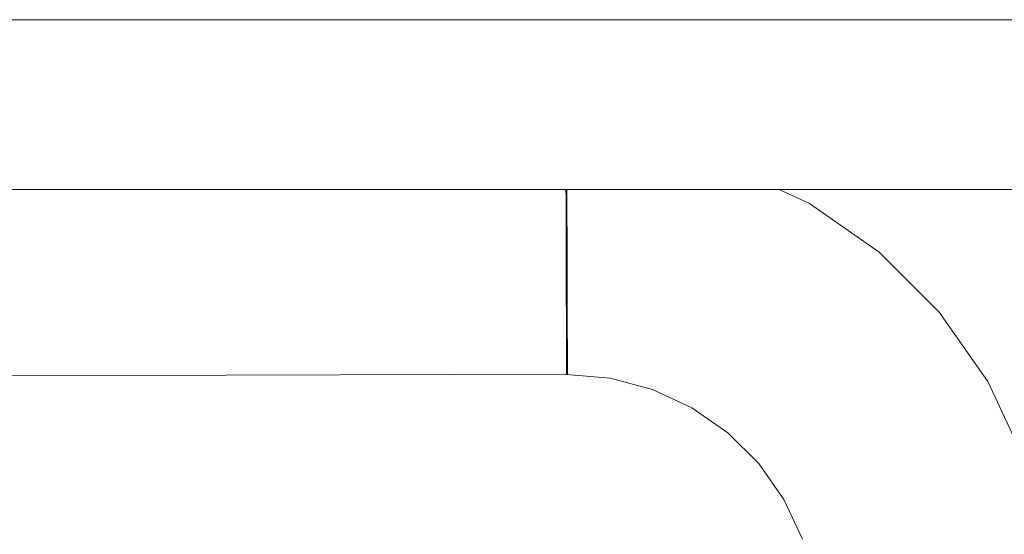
# Model space of a CAD drawing. Header units: millimetres. Extents: x -30280 to 309309, y -17460 to 4378.
# Tile 494 of 656: x 149811 to 149877, y -14493 to -14458. Entities that reach past the tile are written whole.
import ezdxf

# ---------------------------------------------------------------- set-up
doc = ezdxf.new("R2010")
doc.units = ezdxf.units.MM
doc.header["$MEASUREMENT"] = 0
doc.linetypes.add('Wipeout_Contour', pattern=[1000, 0, -1000])
doc.layers.add('P1_PLANTA PRIMERA_4_Nuevo_08_E_Envans secs', color=7, linetype='Continuous')
doc.layers.add('P1_PLANTA PRIMERA_4_Nuevo_09_EI_Mobiliari general', color=7, linetype='Continuous')
doc.layers.add('P1_PLANTA PRIMERA_4_Nuevo_09_EI_Mobiliari general_Pluma_Nº__1', color=7, linetype='Continuous', lineweight=5)

msp = doc.modelspace()

# ---------------------------------------------------------------- wipeouts: each hides what was drawn before it
at = {"color": 254, "linetype": 'Wipeout_Contour', "lineweight": 0, "ltscale": 4210604.900620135}
msp.add_wipeout([(149493.395, -14496.363), (149491.819, -14505.297), (149497.826, -14503.696), (149503.486, -14503.223), (149678.929, -14503.678), (149854.372, -14503.196), (149860.032, -14503.696), (149865.582, -14505.147), (149864.463, -14496.363), (149863.694, -14493.495), (149862.438, -14490.805), (149860.733, -14488.374), (149858.631, -14486.277), (149856.196, -14484.578), (149853.503, -14483.328), (149850.633, -14482.566), (149847.674, -14482.315), (149692.121, -14482.728), (149678.929, -14482.764), (149665.738, -14482.801), (149510.184, -14482.293), (149507.225, -14482.566), (149504.355, -14483.328), (149501.662, -14484.578), (149499.227, -14486.277), (149497.125, -14488.374), (149495.42, -14490.805), (149494.164, -14493.495)], dxfattribs=at).dxf.layer = 'P1_PLANTA PRIMERA_4_Nuevo_09_EI_Mobiliari general'

# ---------------------------------------------------------------- next in the draw order: wipeouts: each hides what was drawn before it
at = {"color": 254, "linetype": 'Wipeout_Contour', "lineweight": 0, "ltscale": 1505776.290776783}
msp.add_wipeout([(149862.107, -14469.75), (149864.172, -14470.707), (149868.898, -14474.006), (149872.979, -14478.077), (149876.289, -14482.795), (149878.728, -14488.018), (149880.22, -14493.585), (149882.286, -14505.297), (149903.929, -14505.297), (149903.929, -14469.75)], dxfattribs=at).dxf.layer = 'P1_PLANTA PRIMERA_4_Nuevo_09_EI_Mobiliari general'

# ---------------------------------------------------------------- next in the draw order: wipeouts: each hides what was drawn before it
at = {"color": 254, "linetype": 'Wipeout_Contour', "lineweight": 0, "ltscale": 601504.63458}
msp.add_wipeout([(149903.929, -14469.75), (149903.929, -14458.215), (149453.929, -14458.215), (149453.929, -14469.75)], dxfattribs=at).dxf.layer = 'P1_PLANTA PRIMERA_4_Nuevo_09_EI_Mobiliari general'
at = {"color": 254, "linetype": 'Wipeout_Contour', "lineweight": 0, "ltscale": 451726.803427}
msp.add_wipeout([(149876.043, -14488.996), (149877.406, -14494.081), (149876.969, -14488.658)], dxfattribs=at).dxf.layer = 'P1_PLANTA PRIMERA_4_Nuevo_09_EI_Mobiliari general'

# ---------------------------------------------------------------- next in the draw order: wipeouts: each hides what was drawn before it
at = {"color": 254, "linetype": 'Wipeout_Contour', "lineweight": 0, "ltscale": 451677.811038}
msp.add_wipeout([(149860.965, -14469.75), (149863.931, -14471.126), (149861.82, -14469.75)], dxfattribs=at).dxf.layer = 'P1_PLANTA PRIMERA_4_Nuevo_09_EI_Mobiliari general'
at = {"color": 254, "linetype": 'Wipeout_Contour', "lineweight": 0, "ltscale": 451719.815242}
msp.add_wipeout([(149873.815, -14484.226), (149876.043, -14488.996), (149874.669, -14483.732)], dxfattribs=at).dxf.layer = 'P1_PLANTA PRIMERA_4_Nuevo_09_EI_Mobiliari general'

# ---------------------------------------------------------------- next in the draw order: wipeouts: each hides what was drawn before it
at = {"color": 254, "linetype": 'Wipeout_Contour', "lineweight": 0, "ltscale": 451675.274276}
msp.add_wipeout([(149859.57, -14469.75), (149863.638, -14471.637), (149860.965, -14469.75)], dxfattribs=at).dxf.layer = 'P1_PLANTA PRIMERA_4_Nuevo_09_EI_Mobiliari general'
at = {"color": 254, "linetype": 'Wipeout_Contour', "lineweight": 0, "ltscale": 451710.315652}
msp.add_wipeout([(149870.792, -14479.916), (149873.815, -14484.226), (149871.546, -14479.281)], dxfattribs=at).dxf.layer = 'P1_PLANTA PRIMERA_4_Nuevo_09_EI_Mobiliari general'
at = {"color": 254, "linetype": 'Wipeout_Contour', "lineweight": 0, "ltscale": 602300.637059}
msp.add_wipeout([(149876.043, -14488.996), (149874.969, -14489.387), (149876.281, -14494.279), (149877.406, -14494.081)], dxfattribs=at).dxf.layer = 'P1_PLANTA PRIMERA_4_Nuevo_09_EI_Mobiliari general'

# ---------------------------------------------------------------- next in the draw order: wipeouts: each hides what was drawn before it
at = {"color": 254, "linetype": 'Wipeout_Contour', "lineweight": 0, "ltscale": 451672.505721}
msp.add_wipeout([(149858.413, -14469.75), (149863.239, -14472.33), (149859.57, -14469.75)], dxfattribs=at).dxf.layer = 'P1_PLANTA PRIMERA_4_Nuevo_09_EI_Mobiliari general'
at = {"color": 254, "linetype": 'Wipeout_Contour', "lineweight": 0, "ltscale": 451698.707157}
msp.add_wipeout([(149867.065, -14476.198), (149870.792, -14479.916), (149867.697, -14475.441)], dxfattribs=at).dxf.layer = 'P1_PLANTA PRIMERA_4_Nuevo_09_EI_Mobiliari general'
at = {"color": 254, "linetype": 'Wipeout_Contour', "lineweight": 0, "ltscale": 602291.768167}
msp.add_wipeout([(149873.815, -14484.226), (149872.826, -14484.797), (149874.969, -14489.387), (149876.043, -14488.996)], dxfattribs=at).dxf.layer = 'P1_PLANTA PRIMERA_4_Nuevo_09_EI_Mobiliari general'

# ---------------------------------------------------------------- next in the draw order: wipeouts: each hides what was drawn before it
at = {"color": 254, "linetype": 'Wipeout_Contour', "lineweight": 0, "ltscale": 451685.376479}
msp.add_wipeout([(149862.747, -14473.185), (149867.065, -14476.198), (149863.239, -14472.33)], dxfattribs=at).dxf.layer = 'P1_PLANTA PRIMERA_4_Nuevo_09_EI_Mobiliari general'
at = {"color": 254, "linetype": 'Wipeout_Contour', "lineweight": 0, "ltscale": 602279.802327}
msp.add_wipeout([(149870.792, -14479.916), (149869.917, -14480.651), (149872.826, -14484.797), (149873.815, -14484.226)], dxfattribs=at).dxf.layer = 'P1_PLANTA PRIMERA_4_Nuevo_09_EI_Mobiliari general'
at = {"color": 254, "linetype": 'Wipeout_Contour', "lineweight": 0, "ltscale": 602296.149876}
msp.add_wipeout([(149874.969, -14489.387), (149873.782, -14489.82), (149875.037, -14494.499), (149876.281, -14494.279)], dxfattribs=at).dxf.layer = 'P1_PLANTA PRIMERA_4_Nuevo_09_EI_Mobiliari general'

# ---------------------------------------------------------------- next in the draw order: wipeouts: each hides what was drawn before it
at = {"color": 254, "linetype": 'Wipeout_Contour', "lineweight": 0, "ltscale": 451670.744631}
msp.add_wipeout([(149857.972, -14470.969), (149862.747, -14473.185), (149858.307, -14470.042)], dxfattribs=at).dxf.layer = 'P1_PLANTA PRIMERA_4_Nuevo_09_EI_Mobiliari general'
at = {"color": 254, "linetype": 'Wipeout_Contour', "lineweight": 0, "ltscale": 602265.105481}
msp.add_wipeout([(149867.065, -14476.198), (149866.332, -14477.074), (149869.917, -14480.651), (149870.792, -14479.916)], dxfattribs=at).dxf.layer = 'P1_PLANTA PRIMERA_4_Nuevo_09_EI_Mobiliari general'
at = {"color": 254, "linetype": 'Wipeout_Contour', "lineweight": 0, "ltscale": 602287.642833}
msp.add_wipeout([(149872.826, -14484.797), (149871.732, -14485.43), (149873.782, -14489.82), (149874.969, -14489.387)], dxfattribs=at).dxf.layer = 'P1_PLANTA PRIMERA_4_Nuevo_09_EI_Mobiliari general'

# ---------------------------------------------------------------- next in the draw order: wipeouts: each hides what was drawn before it
at = {"color": 254, "linetype": 'Wipeout_Contour', "lineweight": 0, "ltscale": 451659.178091}
msp.add_wipeout([(149857.207, -14469.75), (149853.379, -14469.75), (149857.972, -14470.969)], dxfattribs=at).dxf.layer = 'P1_PLANTA PRIMERA_4_Nuevo_09_EI_Mobiliari general'
at = {"color": 254, "linetype": 'Wipeout_Contour', "lineweight": 0, "ltscale": 602248.126248}
msp.add_wipeout([(149862.747, -14473.185), (149862.178, -14474.175), (149866.332, -14477.074), (149867.065, -14476.198)], dxfattribs=at).dxf.layer = 'P1_PLANTA PRIMERA_4_Nuevo_09_EI_Mobiliari general'
at = {"color": 254, "linetype": 'Wipeout_Contour', "lineweight": 0, "ltscale": 602276.164515}
msp.add_wipeout([(149869.917, -14480.651), (149868.95, -14481.464), (149871.732, -14485.43), (149872.826, -14484.797)], dxfattribs=at).dxf.layer = 'P1_PLANTA PRIMERA_4_Nuevo_09_EI_Mobiliari general'
at = {"color": 254, "linetype": 'Wipeout_Contour', "lineweight": 0, "ltscale": 602291.280386}
msp.add_wipeout([(149873.782, -14489.82), (149872.516, -14490.281), (149873.71, -14494.733), (149875.037, -14494.499)], dxfattribs=at).dxf.layer = 'P1_PLANTA PRIMERA_4_Nuevo_09_EI_Mobiliari general'

# ---------------------------------------------------------------- next in the draw order: wipeouts: each hides what was drawn before it
at = {"color": 254, "linetype": 'Wipeout_Contour', "lineweight": 0, "ltscale": 602229.382645}
msp.add_wipeout([(149857.972, -14470.969), (149857.583, -14472.043), (149862.178, -14474.175), (149862.747, -14473.185)], dxfattribs=at).dxf.layer = 'P1_PLANTA PRIMERA_4_Nuevo_09_EI_Mobiliari general'
at = {"color": 254, "linetype": 'Wipeout_Contour', "lineweight": 0, "ltscale": 602262.066117}
msp.add_wipeout([(149866.332, -14477.074), (149865.52, -14478.043), (149868.95, -14481.464), (149869.917, -14480.651)], dxfattribs=at).dxf.layer = 'P1_PLANTA PRIMERA_4_Nuevo_09_EI_Mobiliari general'
at = {"color": 254, "linetype": 'Wipeout_Contour', "lineweight": 0, "ltscale": 602283.16577}
msp.add_wipeout([(149871.732, -14485.43), (149870.566, -14486.104), (149872.516, -14490.281), (149873.782, -14489.82)], dxfattribs=at).dxf.layer = 'P1_PLANTA PRIMERA_4_Nuevo_09_EI_Mobiliari general'

# ---------------------------------------------------------------- next in the draw order: wipeouts: each hides what was drawn before it
at = {"color": 254, "linetype": 'Wipeout_Contour', "lineweight": 0, "ltscale": 752760.107758}
msp.add_wipeout([(149852.86, -14469.75), (149852.688, -14470.743), (149857.583, -14472.043), (149857.972, -14470.969), (149853.379, -14469.75)], dxfattribs=at).dxf.layer = 'P1_PLANTA PRIMERA_4_Nuevo_09_EI_Mobiliari general'
at = {"color": 254, "linetype": 'Wipeout_Contour', "lineweight": 0, "ltscale": 602245.778088}
msp.add_wipeout([(149862.178, -14474.175), (149861.548, -14475.271), (149865.52, -14478.043), (149866.332, -14477.074)], dxfattribs=at).dxf.layer = 'P1_PLANTA PRIMERA_4_Nuevo_09_EI_Mobiliari general'
at = {"color": 254, "linetype": 'Wipeout_Contour', "lineweight": 0, "ltscale": 602272.21632}
msp.add_wipeout([(149868.95, -14481.464), (149867.919, -14482.331), (149870.566, -14486.104), (149871.732, -14485.43)], dxfattribs=at).dxf.layer = 'P1_PLANTA PRIMERA_4_Nuevo_09_EI_Mobiliari general'
at = {"color": 254, "linetype": 'Wipeout_Contour', "lineweight": 0, "ltscale": 602286.176619}
msp.add_wipeout([(149872.516, -14490.281), (149871.211, -14490.756), (149872.342, -14494.974), (149873.71, -14494.733)], dxfattribs=at).dxf.layer = 'P1_PLANTA PRIMERA_4_Nuevo_09_EI_Mobiliari general'

# ---------------------------------------------------------------- next in the draw order: wipeouts: each hides what was drawn before it
at = {"color": 254, "linetype": 'Wipeout_Contour', "lineweight": 0, "ltscale": 451643.7877}
msp.add_wipeout([(149847.702, -14469.75), (149852.688, -14470.743), (149852.86, -14469.75)], dxfattribs=at).dxf.layer = 'P1_PLANTA PRIMERA_4_Nuevo_09_EI_Mobiliari general'
at = {"color": 254, "linetype": 'Wipeout_Contour', "lineweight": 0, "ltscale": 602227.797417}
msp.add_wipeout([(149857.583, -14472.043), (149857.153, -14473.232), (149861.548, -14475.271), (149862.178, -14474.175)], dxfattribs=at).dxf.layer = 'P1_PLANTA PRIMERA_4_Nuevo_09_EI_Mobiliari general'
at = {"color": 254, "linetype": 'Wipeout_Contour', "lineweight": 0, "ltscale": 602258.767195}
msp.add_wipeout([(149865.52, -14478.043), (149864.656, -14479.076), (149867.919, -14482.331), (149868.95, -14481.464)], dxfattribs=at).dxf.layer = 'P1_PLANTA PRIMERA_4_Nuevo_09_EI_Mobiliari general'
at = {"color": 254, "linetype": 'Wipeout_Contour', "lineweight": 0, "ltscale": 602278.473082}
msp.add_wipeout([(149870.566, -14486.104), (149869.364, -14486.8), (149871.211, -14490.756), (149872.516, -14490.281)], dxfattribs=at).dxf.layer = 'P1_PLANTA PRIMERA_4_Nuevo_09_EI_Mobiliari general'

# ---------------------------------------------------------------- next in the draw order: wipeouts: each hides what was drawn before it
at = {"color": 254, "linetype": 'Wipeout_Contour', "lineweight": 0, "ltscale": 602208.672595}
msp.add_wipeout([(149852.688, -14470.743), (149852.471, -14471.989), (149857.153, -14473.232), (149857.583, -14472.043)], dxfattribs=at).dxf.layer = 'P1_PLANTA PRIMERA_4_Nuevo_09_EI_Mobiliari general'
at = {"color": 254, "linetype": 'Wipeout_Contour', "lineweight": 0, "ltscale": 602243.229109}
msp.add_wipeout([(149861.548, -14475.271), (149860.876, -14476.438), (149864.656, -14479.076), (149865.52, -14478.043)], dxfattribs=at).dxf.layer = 'P1_PLANTA PRIMERA_4_Nuevo_09_EI_Mobiliari general'
at = {"color": 254, "linetype": 'Wipeout_Contour', "lineweight": 0, "ltscale": 602268.077768}
msp.add_wipeout([(149867.919, -14482.331), (149866.856, -14483.225), (149869.364, -14486.8), (149870.566, -14486.104)], dxfattribs=at).dxf.layer = 'P1_PLANTA PRIMERA_4_Nuevo_09_EI_Mobiliari general'
at = {"color": 254, "linetype": 'Wipeout_Contour', "lineweight": 0, "ltscale": 602280.993683}
msp.add_wipeout([(149871.211, -14490.756), (149869.906, -14491.232), (149870.974, -14495.215), (149872.342, -14494.974)], dxfattribs=at).dxf.layer = 'P1_PLANTA PRIMERA_4_Nuevo_09_EI_Mobiliari general'

# ---------------------------------------------------------------- next in the draw order: wipeouts: each hides what was drawn before it
at = {"color": 254, "linetype": 'Wipeout_Contour', "lineweight": 0, "ltscale": 602189.107629}
msp.add_wipeout([(149847.704, -14470.32), (149847.707, -14471.557), (149852.471, -14471.989), (149852.688, -14470.743)], dxfattribs=at).dxf.layer = 'P1_PLANTA PRIMERA_4_Nuevo_09_EI_Mobiliari general'
at = {"color": 254, "linetype": 'Wipeout_Contour', "lineweight": 0, "ltscale": 602226.076229}
msp.add_wipeout([(149857.153, -14473.232), (149856.695, -14474.498), (149860.876, -14476.438), (149861.548, -14475.271)], dxfattribs=at).dxf.layer = 'P1_PLANTA PRIMERA_4_Nuevo_09_EI_Mobiliari general'
at = {"color": 254, "linetype": 'Wipeout_Contour', "lineweight": 0, "ltscale": 602255.308998}
msp.add_wipeout([(149864.656, -14479.076), (149863.765, -14480.141), (149866.856, -14483.225), (149867.919, -14482.331)], dxfattribs=at).dxf.layer = 'P1_PLANTA PRIMERA_4_Nuevo_09_EI_Mobiliari general'
at = {"color": 254, "linetype": 'Wipeout_Contour', "lineweight": 0, "ltscale": 602273.707384}
msp.add_wipeout([(149869.364, -14486.8), (149868.161, -14487.495), (149869.906, -14491.232), (149871.211, -14490.756)], dxfattribs=at).dxf.layer = 'P1_PLANTA PRIMERA_4_Nuevo_09_EI_Mobiliari general'

# ---------------------------------------------------------------- next in the draw order: wipeouts: each hides what was drawn before it
at = {"color": 254, "linetype": 'Wipeout_Contour', "lineweight": 0, "ltscale": 601842.935141}
msp.add_wipeout([(149847.702, -14469.75), (149678.929, -14469.75), (149678.929, -14470.764), (149847.703, -14470.293)], dxfattribs=at).dxf.layer = 'P1_PLANTA PRIMERA_4_Nuevo_09_EI_Mobiliari general'
at = {"color": 254, "linetype": 'Wipeout_Contour', "lineweight": 0, "ltscale": 602207.831833}
msp.add_wipeout([(149852.471, -14471.989), (149852.241, -14473.316), (149856.695, -14474.498), (149857.153, -14473.232)], dxfattribs=at).dxf.layer = 'P1_PLANTA PRIMERA_4_Nuevo_09_EI_Mobiliari general'
at = {"color": 254, "linetype": 'Wipeout_Contour', "lineweight": 0, "ltscale": 602240.556793}
msp.add_wipeout([(149860.876, -14476.438), (149860.184, -14477.643), (149863.765, -14480.141), (149864.656, -14479.076)], dxfattribs=at).dxf.layer = 'P1_PLANTA PRIMERA_4_Nuevo_09_EI_Mobiliari general'
at = {"color": 254, "linetype": 'Wipeout_Contour', "lineweight": 0, "ltscale": 602263.874617}
msp.add_wipeout([(149866.856, -14483.225), (149865.793, -14484.119), (149868.161, -14487.495), (149869.364, -14486.8)], dxfattribs=at).dxf.layer = 'P1_PLANTA PRIMERA_4_Nuevo_09_EI_Mobiliari general'
at = {"color": 254, "linetype": 'Wipeout_Contour', "lineweight": 0, "ltscale": 602275.88905}
msp.add_wipeout([(149869.906, -14491.232), (149868.64, -14491.693), (149869.647, -14495.449), (149870.974, -14495.215)], dxfattribs=at).dxf.layer = 'P1_PLANTA PRIMERA_4_Nuevo_09_EI_Mobiliari general'

# ---------------------------------------------------------------- next in the draw order: wipeouts: each hides what was drawn before it
at = {"color": 254, "linetype": 'Wipeout_Contour', "lineweight": 0, "ltscale": 602189.047332}
msp.add_wipeout([(149847.644, -14471.579), (149847.648, -14472.904), (149852.241, -14473.316), (149852.471, -14471.989)], dxfattribs=at).dxf.layer = 'P1_PLANTA PRIMERA_4_Nuevo_09_EI_Mobiliari general'
at = {"color": 254, "linetype": 'Wipeout_Contour', "lineweight": 0, "ltscale": 602224.271389}
msp.add_wipeout([(149856.695, -14474.498), (149856.223, -14475.805), (149860.184, -14477.643), (149860.876, -14476.438)], dxfattribs=at).dxf.layer = 'P1_PLANTA PRIMERA_4_Nuevo_09_EI_Mobiliari general'
at = {"color": 254, "linetype": 'Wipeout_Contour', "lineweight": 0, "ltscale": 602251.796595}
msp.add_wipeout([(149863.765, -14480.141), (149862.873, -14481.207), (149865.793, -14484.119), (149866.856, -14483.225)], dxfattribs=at).dxf.layer = 'P1_PLANTA PRIMERA_4_Nuevo_09_EI_Mobiliari general'
at = {"color": 254, "linetype": 'Wipeout_Contour', "lineweight": 0, "ltscale": 602269.013452}
msp.add_wipeout([(149868.161, -14487.495), (149866.995, -14488.17), (149868.64, -14491.693), (149869.906, -14491.232)], dxfattribs=at).dxf.layer = 'P1_PLANTA PRIMERA_4_Nuevo_09_EI_Mobiliari general'

# ---------------------------------------------------------------- next in the draw order: wipeouts: each hides what was drawn before it
at = {"color": 254, "linetype": 'Wipeout_Contour', "lineweight": 0, "ltscale": 601843.377853}
msp.add_wipeout([(149678.929, -14470.764), (149678.929, -14472.028), (149847.707, -14471.557), (149847.703, -14470.293)], dxfattribs=at).dxf.layer = 'P1_PLANTA PRIMERA_4_Nuevo_09_EI_Mobiliari general'
at = {"color": 254, "linetype": 'Wipeout_Contour', "lineweight": 0, "ltscale": 602206.949642}
msp.add_wipeout([(149852.241, -14473.316), (149852.003, -14474.684), (149856.223, -14475.805), (149856.695, -14474.498)], dxfattribs=at).dxf.layer = 'P1_PLANTA PRIMERA_4_Nuevo_09_EI_Mobiliari general'
at = {"color": 254, "linetype": 'Wipeout_Contour', "lineweight": 0, "ltscale": 602237.842305}
msp.add_wipeout([(149860.184, -14477.643), (149859.491, -14478.847), (149862.873, -14481.207), (149863.765, -14480.141)], dxfattribs=at).dxf.layer = 'P1_PLANTA PRIMERA_4_Nuevo_09_EI_Mobiliari general'
at = {"color": 254, "linetype": 'Wipeout_Contour', "lineweight": 0, "ltscale": 602259.734532}
msp.add_wipeout([(149865.793, -14484.119), (149864.762, -14484.986), (149866.995, -14488.17), (149868.161, -14487.495)], dxfattribs=at).dxf.layer = 'P1_PLANTA PRIMERA_4_Nuevo_09_EI_Mobiliari general'
at = {"color": 254, "linetype": 'Wipeout_Contour', "lineweight": 0, "ltscale": 602271.017768}
msp.add_wipeout([(149868.64, -14491.693), (149867.453, -14492.126), (149868.403, -14495.668), (149869.647, -14495.449)], dxfattribs=at).dxf.layer = 'P1_PLANTA PRIMERA_4_Nuevo_09_EI_Mobiliari general'

# ---------------------------------------------------------------- next in the draw order: wipeouts: each hides what was drawn before it
at = {"color": 254, "linetype": 'Wipeout_Contour', "lineweight": 0, "ltscale": 602189.118072}
msp.add_wipeout([(149847.648, -14472.926), (149847.652, -14474.315), (149852.003, -14474.684), (149852.241, -14473.316)], dxfattribs=at).dxf.layer = 'P1_PLANTA PRIMERA_4_Nuevo_09_EI_Mobiliari general'
at = {"color": 254, "linetype": 'Wipeout_Contour', "lineweight": 0, "ltscale": 602222.437683}
msp.add_wipeout([(149856.223, -14475.805), (149855.751, -14477.111), (149859.491, -14478.847), (149860.184, -14477.643)], dxfattribs=at).dxf.layer = 'P1_PLANTA PRIMERA_4_Nuevo_09_EI_Mobiliari general'
at = {"color": 254, "linetype": 'Wipeout_Contour', "lineweight": 0, "ltscale": 602248.336633}
msp.add_wipeout([(149862.873, -14481.207), (149862.009, -14482.24), (149864.762, -14484.986), (149865.793, -14484.119)], dxfattribs=at).dxf.layer = 'P1_PLANTA PRIMERA_4_Nuevo_09_EI_Mobiliari general'
at = {"color": 254, "linetype": 'Wipeout_Contour', "lineweight": 0, "ltscale": 602264.533825}
msp.add_wipeout([(149866.995, -14488.17), (149865.901, -14488.802), (149867.453, -14492.126), (149868.64, -14491.693)], dxfattribs=at).dxf.layer = 'P1_PLANTA PRIMERA_4_Nuevo_09_EI_Mobiliari general'

# ---------------------------------------------------------------- next in the draw order: wipeouts: each hides what was drawn before it
at = {"color": 254, "linetype": 'Wipeout_Contour', "lineweight": 0, "ltscale": 752388.101882}
msp.add_wipeout([(149847.707, -14471.557), (149678.929, -14472.028), (149678.929, -14473.375), (149847.648, -14472.904), (149847.644, -14471.579)], dxfattribs=at).dxf.layer = 'P1_PLANTA PRIMERA_4_Nuevo_09_EI_Mobiliari general'
at = {"color": 254, "linetype": 'Wipeout_Contour', "lineweight": 0, "ltscale": 602206.052745}
msp.add_wipeout([(149852.003, -14474.684), (149851.765, -14476.053), (149855.751, -14477.111), (149856.223, -14475.805)], dxfattribs=at).dxf.layer = 'P1_PLANTA PRIMERA_4_Nuevo_09_EI_Mobiliari general'
at = {"color": 254, "linetype": 'Wipeout_Contour', "lineweight": 0, "ltscale": 602235.168026}
msp.add_wipeout([(149859.491, -14478.847), (149858.82, -14480.015), (149862.009, -14482.24), (149862.873, -14481.207)], dxfattribs=at).dxf.layer = 'P1_PLANTA PRIMERA_4_Nuevo_09_EI_Mobiliari general'
at = {"color": 254, "linetype": 'Wipeout_Contour', "lineweight": 0, "ltscale": 602255.783189}
msp.add_wipeout([(149864.762, -14484.986), (149863.795, -14485.8), (149865.901, -14488.802), (149866.995, -14488.17)], dxfattribs=at).dxf.layer = 'P1_PLANTA PRIMERA_4_Nuevo_09_EI_Mobiliari general'
at = {"color": 254, "linetype": 'Wipeout_Contour', "lineweight": 0, "ltscale": 602266.527739}
msp.add_wipeout([(149867.453, -14492.126), (149866.379, -14492.517), (149867.278, -14495.867), (149868.403, -14495.668)], dxfattribs=at).dxf.layer = 'P1_PLANTA PRIMERA_4_Nuevo_09_EI_Mobiliari general'

# ---------------------------------------------------------------- next in the draw order: wipeouts: each hides what was drawn before it
at = {"color": 254, "linetype": 'Wipeout_Contour', "lineweight": 0, "ltscale": 602189.185369}
msp.add_wipeout([(149847.652, -14474.315), (149847.656, -14475.704), (149851.765, -14476.053), (149852.003, -14474.684)], dxfattribs=at).dxf.layer = 'P1_PLANTA PRIMERA_4_Nuevo_09_EI_Mobiliari general'
at = {"color": 254, "linetype": 'Wipeout_Contour', "lineweight": 0, "ltscale": 602220.6307}
msp.add_wipeout([(149855.751, -14477.111), (149855.293, -14478.378), (149858.82, -14480.015), (149859.491, -14478.847)], dxfattribs=at).dxf.layer = 'P1_PLANTA PRIMERA_4_Nuevo_09_EI_Mobiliari general'
at = {"color": 254, "linetype": 'Wipeout_Contour', "lineweight": 0, "ltscale": 602245.034096}
msp.add_wipeout([(149862.009, -14482.24), (149861.198, -14483.209), (149863.795, -14485.8), (149864.762, -14484.986)], dxfattribs=at).dxf.layer = 'P1_PLANTA PRIMERA_4_Nuevo_09_EI_Mobiliari general'
at = {"color": 254, "linetype": 'Wipeout_Contour', "lineweight": 0, "ltscale": 602260.404454}
msp.add_wipeout([(149865.901, -14488.802), (149864.912, -14489.374), (149866.379, -14492.517), (149867.453, -14492.126)], dxfattribs=at).dxf.layer = 'P1_PLANTA PRIMERA_4_Nuevo_09_EI_Mobiliari general'

# ---------------------------------------------------------------- next in the draw order: wipeouts: each hides what was drawn before it
at = {"color": 254, "linetype": 'Wipeout_Contour', "lineweight": 0, "ltscale": 902792.460938}
msp.add_wipeout([(149847.711, -14472.904), (149678.929, -14473.375), (149692.147, -14473.412), (149692.143, -14474.728), (149847.652, -14474.293), (149847.648, -14472.926)], dxfattribs=at).dxf.layer = 'P1_PLANTA PRIMERA_4_Nuevo_09_EI_Mobiliari general'
at = {"color": 254, "linetype": 'Wipeout_Contour', "lineweight": 0, "ltscale": 602205.168235}
msp.add_wipeout([(149851.765, -14476.053), (149851.534, -14477.38), (149855.293, -14478.378), (149855.751, -14477.111)], dxfattribs=at).dxf.layer = 'P1_PLANTA PRIMERA_4_Nuevo_09_EI_Mobiliari general'
at = {"color": 254, "linetype": 'Wipeout_Contour', "lineweight": 0, "ltscale": 602232.615033}
msp.add_wipeout([(149858.82, -14480.015), (149858.19, -14481.11), (149861.198, -14483.209), (149862.009, -14482.24)], dxfattribs=at).dxf.layer = 'P1_PLANTA PRIMERA_4_Nuevo_09_EI_Mobiliari general'
at = {"color": 254, "linetype": 'Wipeout_Contour', "lineweight": 0, "ltscale": 602252.140448}
msp.add_wipeout([(149863.795, -14485.8), (149862.92, -14486.535), (149864.912, -14489.374), (149865.901, -14488.802)], dxfattribs=at).dxf.layer = 'P1_PLANTA PRIMERA_4_Nuevo_09_EI_Mobiliari general'
at = {"color": 254, "linetype": 'Wipeout_Contour', "lineweight": 0, "ltscale": 451695.368171}
msp.add_wipeout([(149865.453, -14492.854), (149866.307, -14496.038), (149866.379, -14492.517)], dxfattribs=at).dxf.layer = 'P1_PLANTA PRIMERA_4_Nuevo_09_EI_Mobiliari general'

# ---------------------------------------------------------------- next in the draw order: wipeouts: each hides what was drawn before it
at = {"color": 254, "linetype": 'Wipeout_Contour', "lineweight": 0, "ltscale": 602189.250339}
msp.add_wipeout([(149847.656, -14475.704), (149847.66, -14477.051), (149851.534, -14477.38), (149851.765, -14476.053)], dxfattribs=at).dxf.layer = 'P1_PLANTA PRIMERA_4_Nuevo_09_EI_Mobiliari general'
at = {"color": 254, "linetype": 'Wipeout_Contour', "lineweight": 0, "ltscale": 602218.905135}
msp.add_wipeout([(149855.293, -14478.378), (149854.863, -14479.566), (149858.19, -14481.11), (149858.82, -14480.015)], dxfattribs=at).dxf.layer = 'P1_PLANTA PRIMERA_4_Nuevo_09_EI_Mobiliari general'
at = {"color": 254, "linetype": 'Wipeout_Contour', "lineweight": 0, "ltscale": 602241.989096}
msp.add_wipeout([(149861.198, -14483.209), (149860.465, -14484.085), (149862.92, -14486.535), (149863.795, -14485.8)], dxfattribs=at).dxf.layer = 'P1_PLANTA PRIMERA_4_Nuevo_09_EI_Mobiliari general'
at = {"color": 254, "linetype": 'Wipeout_Contour', "lineweight": 0, "ltscale": 451691.085703}
msp.add_wipeout([(149864.058, -14489.868), (149865.453, -14492.854), (149864.912, -14489.374)], dxfattribs=at).dxf.layer = 'P1_PLANTA PRIMERA_4_Nuevo_09_EI_Mobiliari general'

# ---------------------------------------------------------------- next in the draw order: wipeouts: each hides what was drawn before it
at = {"color": 254, "linetype": 'Wipeout_Contour', "lineweight": 0, "ltscale": 752248.657583}
msp.add_wipeout([(149678.93, -14474.764), (149692.143, -14474.801), (149692.139, -14476.117), (149847.656, -14475.682), (149847.652, -14474.315)], dxfattribs=at).dxf.layer = 'P1_PLANTA PRIMERA_4_Nuevo_09_EI_Mobiliari general'
at = {"color": 254, "linetype": 'Wipeout_Contour', "lineweight": 0, "ltscale": 602204.322745}
msp.add_wipeout([(149851.534, -14477.38), (149851.318, -14478.625), (149854.863, -14479.566), (149855.293, -14478.378)], dxfattribs=at).dxf.layer = 'P1_PLANTA PRIMERA_4_Nuevo_09_EI_Mobiliari general'
at = {"color": 254, "linetype": 'Wipeout_Contour', "lineweight": 0, "ltscale": 602230.260637}
msp.add_wipeout([(149858.19, -14481.11), (149857.621, -14482.1), (149860.465, -14484.085), (149861.198, -14483.209)], dxfattribs=at).dxf.layer = 'P1_PLANTA PRIMERA_4_Nuevo_09_EI_Mobiliari general'
at = {"color": 254, "linetype": 'Wipeout_Contour', "lineweight": 0, "ltscale": 451685.227653}
msp.add_wipeout([(149862.166, -14487.169), (149864.058, -14489.868), (149862.92, -14486.535)], dxfattribs=at).dxf.layer = 'P1_PLANTA PRIMERA_4_Nuevo_09_EI_Mobiliari general'

# ---------------------------------------------------------------- next in the draw order: wipeouts: each hides what was drawn before it
at = {"color": 254, "linetype": 'Wipeout_Contour', "lineweight": 0, "ltscale": 602189.310736}
msp.add_wipeout([(149847.66, -14477.051), (149847.663, -14478.315), (149851.318, -14478.625), (149851.534, -14477.38)], dxfattribs=at).dxf.layer = 'P1_PLANTA PRIMERA_4_Nuevo_09_EI_Mobiliari general'
at = {"color": 254, "linetype": 'Wipeout_Contour', "lineweight": 0, "ltscale": 602217.313128}
msp.add_wipeout([(149854.863, -14479.566), (149854.474, -14480.641), (149857.621, -14482.1), (149858.19, -14481.11)], dxfattribs=at).dxf.layer = 'P1_PLANTA PRIMERA_4_Nuevo_09_EI_Mobiliari general'
at = {"color": 254, "linetype": 'Wipeout_Contour', "lineweight": 0, "ltscale": 451677.98963}
msp.add_wipeout([(149859.832, -14484.842), (149862.166, -14487.169), (149860.465, -14484.085)], dxfattribs=at).dxf.layer = 'P1_PLANTA PRIMERA_4_Nuevo_09_EI_Mobiliari general'

# ---------------------------------------------------------------- next in the draw order: wipeouts: each hides what was drawn before it
at = {"color": 254, "linetype": 'Wipeout_Contour', "lineweight": 0, "ltscale": 601871.660216}
msp.add_wipeout([(149692.139, -14476.117), (149692.135, -14477.464), (149847.659, -14477.029), (149847.656, -14475.704)], dxfattribs=at).dxf.layer = 'P1_PLANTA PRIMERA_4_Nuevo_09_EI_Mobiliari general'
at = {"color": 254, "linetype": 'Wipeout_Contour', "lineweight": 0, "ltscale": 602203.541648}
msp.add_wipeout([(149851.318, -14478.625), (149851.122, -14479.751), (149854.474, -14480.641), (149854.863, -14479.566)], dxfattribs=at).dxf.layer = 'P1_PLANTA PRIMERA_4_Nuevo_09_EI_Mobiliari general'
at = {"color": 254, "linetype": 'Wipeout_Contour', "lineweight": 0, "ltscale": 451669.64438}
msp.add_wipeout([(149857.129, -14482.955), (149859.832, -14484.842), (149857.621, -14482.1)], dxfattribs=at).dxf.layer = 'P1_PLANTA PRIMERA_4_Nuevo_09_EI_Mobiliari general'

# ---------------------------------------------------------------- next in the draw order: wipeouts: each hides what was drawn before it
at = {"color": 254, "linetype": 'Wipeout_Contour', "lineweight": 0, "ltscale": 602189.364396}
msp.add_wipeout([(149847.663, -14478.315), (149847.666, -14479.457), (149851.122, -14479.751), (149851.318, -14478.625)], dxfattribs=at).dxf.layer = 'P1_PLANTA PRIMERA_4_Nuevo_09_EI_Mobiliari general'
at = {"color": 254, "linetype": 'Wipeout_Contour', "lineweight": 0, "ltscale": 451660.468856}
msp.add_wipeout([(149854.139, -14481.568), (149857.129, -14482.955), (149854.474, -14480.641)], dxfattribs=at).dxf.layer = 'P1_PLANTA PRIMERA_4_Nuevo_09_EI_Mobiliari general'

# ---------------------------------------------------------------- next in the draw order: wipeouts: each hides what was drawn before it
at = {"color": 254, "linetype": 'Wipeout_Contour', "lineweight": 0, "ltscale": 601872.162555}
msp.add_wipeout([(149692.135, -14477.464), (149692.132, -14478.728), (149847.663, -14478.293), (149847.66, -14477.051)], dxfattribs=at).dxf.layer = 'P1_PLANTA PRIMERA_4_Nuevo_09_EI_Mobiliari general'
at = {"color": 254, "linetype": 'Wipeout_Contour', "lineweight": 0, "ltscale": 451650.756514}
msp.add_wipeout([(149850.953, -14480.722), (149854.139, -14481.568), (149851.122, -14479.751)], dxfattribs=at).dxf.layer = 'P1_PLANTA PRIMERA_4_Nuevo_09_EI_Mobiliari general'

# ---------------------------------------------------------------- next in the draw order: wipeouts: each hides what was drawn before it
at = {"color": 254, "linetype": 'Wipeout_Contour', "lineweight": 0, "ltscale": 451643.18765}
msp.add_wipeout([(149851.122, -14479.751), (149847.666, -14479.457), (149850.953, -14480.722)], dxfattribs=at).dxf.layer = 'P1_PLANTA PRIMERA_4_Nuevo_09_EI_Mobiliari general'

# ---------------------------------------------------------------- next in the draw order: wipeouts: each hides what was drawn before it
at = {"color": 254, "linetype": 'Wipeout_Contour', "lineweight": 0, "ltscale": 601872.625507}
msp.add_wipeout([(149692.132, -14478.728), (149692.129, -14479.87), (149847.666, -14479.436), (149847.663, -14478.315)], dxfattribs=at).dxf.layer = 'P1_PLANTA PRIMERA_4_Nuevo_09_EI_Mobiliari general'

# ---------------------------------------------------------------- next in the draw order: wipeouts: each hides what was drawn before it
at = {"color": 254, "linetype": 'Wipeout_Contour', "lineweight": 0, "ltscale": 451327.93954}
msp.add_wipeout([(149692.126, -14480.856), (149847.669, -14480.422), (149692.129, -14479.87)], dxfattribs=at).dxf.layer = 'P1_PLANTA PRIMERA_4_Nuevo_09_EI_Mobiliari general'

# ---------------------------------------------------------------- next in the draw order: wipeouts: each hides what was drawn before it
at = {"color": 254, "linetype": 'Wipeout_Contour', "lineweight": 0, "ltscale": 11546169.40718183}
msp.add_wipeout([(147377.62, -12475.052), (147377.62, -14920.051), (147901.155, -14920.052), (147903.854, -14904.977), (147970.958, -14530.194), (147971.595, -14527.856), (147975.525, -14505.564), (147953.929, -14505.564), (147953.929, -14449.995), (147967.565, -14023.885), (148390.293, -14023.885), (148403.857, -14449.995), (148403.929, -14505.564), (148382.333, -14505.564), (148386.263, -14527.856), (148386.9, -14530.194), (148428.929, -14764.931), (148470.958, -14530.194), (148471.595, -14527.856), (148475.525, -14505.564), (148453.929, -14505.564), (148453.929, -14449.995), (148467.565, -14023.885), (148890.293, -14023.885), (148903.857, -14449.995), (148903.929, -14505.564), (148882.333, -14505.564), (148886.263, -14527.856), (148886.9, -14530.194), (148928.929, -14764.931), (148970.958, -14530.194), (148971.595, -14527.856), (148975.525, -14505.564), (148953.929, -14505.564), (148953.929, -14449.995), (148967.565, -14023.885), (149390.293, -14023.885), (149403.857, -14449.995), (149403.929, -14505.564), (149382.333, -14505.564), (149386.263, -14527.856), (149386.9, -14530.194), (149428.929, -14764.931), (149470.958, -14530.194), (149471.595, -14527.856), (149475.525, -14505.564), (149453.929, -14505.564), (149453.929, -14449.995), (149467.565, -14023.885), (149890.293, -14023.885), (149903.857, -14449.995), (149903.929, -14505.564), (149882.333, -14505.564), (149886.263, -14527.856), (149886.9, -14530.194), (149928.929, -14764.931), (149970.958, -14530.194), (149971.595, -14527.856), (149975.525, -14505.564), (149953.929, -14505.564), (149953.929, -14449.995), (149967.565, -14023.885), (150390.293, -14023.885), (150403.857, -14449.995), (150403.929, -14505.564), (150382.333, -14505.564), (150386.263, -14527.856), (150386.9, -14530.194), (150428.929, -14764.931), (150470.958, -14530.194), (150471.595, -14527.856), (150475.525, -14505.564), (150453.929, -14505.564), (150453.929, -14449.995), (150467.565, -14023.885), (150732.62, -14023.885), (150732.62, -12475.052)], dxfattribs=at).dxf.layer = 'P1_PLANTA PRIMERA_4_Nuevo_08_E_Envans secs'

# ---------------------------------------------------------------- next in the draw order: linework, layer by layer
at = {"layer": 'P1_PLANTA PRIMERA_4_Nuevo_09_EI_Mobiliari general_Pluma_Nº__1', "color": 7, "linetype": 'Continuous', "lineweight": 5}
for p, q in [((149903.929, -14458.215), (149453.929, -14458.215)), ((149903.929, -14469.75), (149453.929, -14469.75)), ((149847.639, -14469.75), (149847.641, -14470.293)), ((149847.641, -14470.293), (149847.644, -14471.557)), ((149847.702, -14469.75), (149847.703, -14470.293)), ((149847.703, -14470.293), (149847.707, -14471.557)), ((149864.172, -14470.707), (149862.107, -14469.75)), ((149868.898, -14474.006), (149864.172, -14470.707)), ((149847.644, -14471.557), (149847.648, -14472.904)), ((149847.707, -14471.557), (149847.711, -14472.904)), ((149847.648, -14472.904), (149847.652, -14474.293)), ((149847.711, -14472.904), (149847.715, -14474.293)), ((149847.652, -14474.293), (149847.656, -14475.682)), ((149847.715, -14474.293), (149847.718, -14475.682)), ((149872.979, -14478.077), (149868.898, -14474.006)), ((149847.656, -14475.682), (149847.66, -14477.03)), ((149847.718, -14475.682), (149847.722, -14477.029)), ((149847.66, -14477.03), (149847.663, -14478.293)), ((149847.722, -14477.029), (149847.726, -14478.293)), ((149847.663, -14478.293), (149847.666, -14479.435)), ((149847.726, -14478.293), (149847.729, -14479.435)), ((149876.289, -14482.795), (149872.979, -14478.077)), ((149847.666, -14479.435), (149847.669, -14480.422)), ((149847.729, -14479.435), (149847.732, -14480.421)), ((149847.669, -14480.422), (149847.671, -14481.221)), ((149847.732, -14480.421), (149847.734, -14481.221)), ((149847.671, -14481.221), (149847.673, -14481.811)), ((149847.734, -14481.221), (149847.736, -14481.811)), ((149847.737, -14482.293), (149692.121, -14482.728)), ((149847.673, -14481.811), (149847.674, -14482.172)), ((149847.674, -14482.172), (149847.674, -14482.315)), ((149850.633, -14482.566), (149847.674, -14482.315)), ((149847.736, -14481.811), (149847.737, -14482.172)), ((149847.737, -14482.199), (149847.737, -14482.293)), ((149853.503, -14483.328), (149850.633, -14482.566)), ((149878.728, -14488.017), (149876.289, -14482.795)), ((149856.196, -14484.578), (149853.503, -14483.328)), ((149858.631, -14486.277), (149856.196, -14484.578)), ((149860.733, -14488.374), (149858.631, -14486.277)), ((149862.438, -14490.805), (149860.733, -14488.374)), ((149863.695, -14493.495), (149862.438, -14490.805))]:
    msp.add_line(p, q, dxfattribs=at)

doc.saveas('drawing.dxf')
